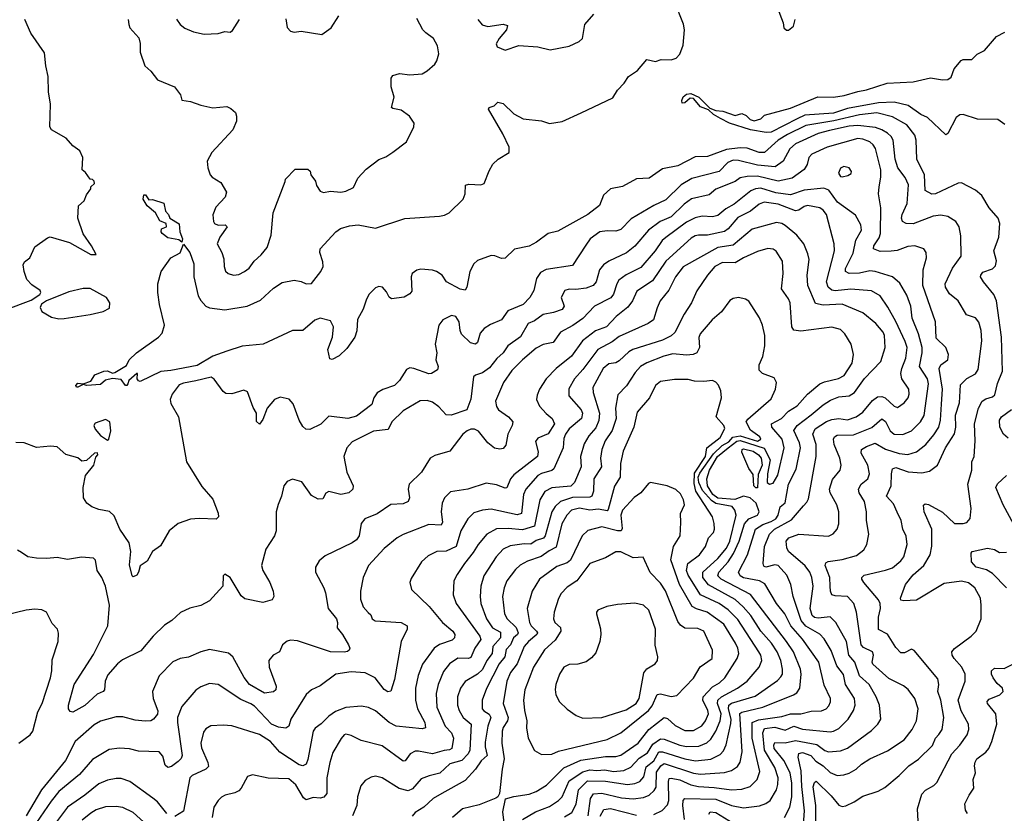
# Model space of a CAD drawing. Extents: x 1921360 to 2014538, y 768294 to 907744.
# Tile 290 of 412: x 1992488 to 1998183, y 855260 to 859853. Entities that reach past the tile are written whole.
import ezdxf

# ---------------------------------------------------------------- set-up
doc = ezdxf.new("R2010")
doc.units = 0

msp = doc.modelspace()

# ---------------------------------------------------------------- linework, layer by layer
at = {"layer": '0CON10XD'}
for points in [[(1993494.2, 858415), (1993494.3, 858364.3), (1993520.4, 858255), (1993535, 858227.8), (1993565, 858194.4), (1993585, 858184.5), (1993675, 858173.3), (1993804.3, 858194.3), (1993880.7, 858229.3), (1993955, 858299.5), (1994005, 858332.5), (1994075, 858345.5), (1994115, 858338.1), (1994145, 858324.4), (1994175, 858325.8), (1994230, 858395), (1994242.9, 858425), (1994241.7, 858451.7), (1994224, 858505), (1994225, 858527.5), (1994316.4, 858625), (1994342.9, 858645), (1994395, 858660.4), (1994445, 858666.7), (1994545, 858646.1), (1994715, 858702.9), (1994915, 858716.3), (1994945, 858721.8), (1994972.5, 858735), (1995053.3, 858815), (1995064.5, 858845), (1995066.2, 858895), (1995085, 858901.4), (1995155, 858897.1), (1995173.8, 858905), (1995202.4, 858977.6), (1995225, 859016.9), (1995254.7, 859045.3), (1995318.8, 859085), (1995318, 859115), (1995281.7, 859191.7), (1995198.8, 859335), (1995202.5, 859345), (1995232.5, 859355), (1995253.9, 859376.1), (1995285, 859367.5), (1995345, 859307.5), (1995399.7, 859279.7), (1995505, 859267.8), (1995552.7, 859252.7), (1995626, 859264), (1995735.3, 859314.7), (1995919.1, 859400.9), (1995945.5, 859444.5), (1995984.3, 859485), (1996008.6, 859525), (1996060.9, 859559.1), (1996115, 859623.3), (1996165, 859611.4), (1996198.1, 859621.9), (1996255, 859621.1), (1996285, 859630.8), (1996305, 859653.8), (1996324.6, 859705), (1996333.4, 859795), (1996326.9, 859826.9), (1996275, 859957.5)], [(1996868.8, 859925), (1996903.3, 859835), (1996907.5, 859805), (1996923, 859793), (1996935, 859792.5), (1996962.5, 859815), (1996972.5, 859855)], [(1992835, 859093.3), (1992795, 859123.3), (1992756.5, 859166.5), (1992672.5, 859215), (1992662.3, 859232.3), (1992666.4, 859365), (1992653.5, 859435), (1992653.4, 859525), (1992638.9, 859585), (1992630.5, 859660.5), (1992552.9, 859775), (1992517.1, 859855)], [(1993115.5, 859855), (1993118.1, 859825), (1993125.6, 859805.6), (1993177.8, 859747.8), (1993184.4, 859715), (1993184.5, 859664.5), (1993212.5, 859585), (1993246, 859555), (1993285, 859504.2), (1993383.3, 859465), (1993417.7, 859417.7), (1993426.4, 859386.4), (1993475, 859379.2), (1993535, 859357.5), (1993605, 859342), (1993685, 859350), (1993708.8, 859338.8), (1993735.7, 859315.7), (1993741.9, 859295), (1993740.9, 859265), (1993721.5, 859215), (1993600, 859085), (1993572, 859035), (1993576.2, 858995), (1993590, 858955), (1993601.2, 858941.2), (1993650.9, 858910.9), (1993683.3, 858855), (1993676.2, 858825), (1993621.5, 858768.5), (1993605.6, 858724.4), (1993607.8, 858685), (1993613.6, 858673.6), (1993635, 858664.7), (1993676.7, 858665), (1993687.5, 858655), (1993644.5, 858595), (1993630, 858555), (1993657.5, 858505), (1993668.8, 858468.8), (1993670, 858425), (1993678.3, 858398.3), (1993693.6, 858383.6), (1993725, 858374.3), (1993755, 858378.6), (1993788.8, 858395), (1993814.2, 858415), (1993843.6, 858456.4), (1993885, 858492.5), (1993918.9, 858535), (1993941.5, 858605), (1993954.6, 858735), (1994023, 858917), (1994025, 858930), (1994081.7, 858988.3), (1994155, 858987.5), (1994167, 858977), (1994172, 858955), (1994198.3, 858918.3), (1994205, 858892.5), (1994225, 858860), (1994245, 858853.8), (1994285, 858860), (1994345, 858854), (1994375, 858861.2), (1994417.7, 858882.3), (1994444.2, 858935.8), (1994491.2, 858988.8), (1994565, 859043.3), (1994605, 859060), (1994645, 859086.7), (1994724.2, 859145.8), (1994767.3, 859232.7), (1994770, 859255), (1994742, 859295), (1994695, 859328.6), (1994645, 859338.8), (1994638.8, 859345), (1994654.2, 859405), (1994636.2, 859465), (1994636.7, 859515), (1994645, 859530), (1994685, 859540.8), (1994745, 859534.2), (1994815, 859540), (1994845, 859556.9), (1994888.1, 859595), (1994900.6, 859615), (1994912, 859655), (1994905, 859702.5), (1994882, 859745), (1994836.2, 859776.2), (1994820, 859795), (1994785, 859860)], [(1993395.7, 859855.7), (1993415.6, 859825.6), (1993443.6, 859803.6), (1993492.6, 859782.6), (1993555, 859769.4), (1993635, 859772.9), (1993675, 859783.8), (1993705, 859781.2), (1993718.7, 859791.3), (1993758.2, 859855)], [(1994027.3, 859857.3), (1994035, 859807.5), (1994055, 859786.2), (1994075, 859780), (1994115, 859786.2), (1994235, 859766.7), (1994290, 859805), (1994333.8, 859875)], [(1995137.5, 859855), (1995162.9, 859822.9), (1995195, 859813.6), (1995285, 859827.1), (1995309.2, 859819.2), (1995302.5, 859795), (1995260, 859745), (1995243.9, 859713.9), (1995250, 859695), (1995295, 859676.2), (1995375, 859704.2), (1995485, 859696), (1995555, 859678), (1995665, 859699.2), (1995724.1, 859725.9), (1995743.3, 859745), (1995756.2, 859825), (1995808.8, 859885)], [(1998185.7, 859245.7), (1998145, 859276), (1998027.2, 859277.2), (1997945, 859304), (1997925, 859302.5), (1997905, 859286.2), (1997855.7, 859194.3), (1997845, 859186.7), (1997737.5, 859287.5), (1997699.4, 859305), (1997625.8, 859355.8), (1997545, 859375.1), (1997455, 859371.6), (1997275, 859338.3), (1997195, 859312), (1997028.8, 859301.2), (1996985, 859279.5), (1996835, 859202.6), (1996805, 859200.8), (1996715, 859214.6), (1996593.9, 859253.9), (1996541.7, 859281.7), (1996500.8, 859305), (1996470.8, 859330.8), (1996425, 859349.5), (1996385, 859397.5), (1996365, 859398.1), (1996335, 859371.5), (1996320, 859370), (1996316.7, 859385), (1996325, 859405.6), (1996345, 859422.5), (1996370, 859425), (1996415.6, 859405), (1996480.3, 859340.3), (1996515, 859327.8), (1996555, 859323.1), (1996625, 859298.6), (1996665, 859309.2), (1996688.7, 859298.7), (1996712.5, 859275), (1996735, 859267.5), (1996775, 859280), (1996795, 859300), (1996945, 859340), (1997104.3, 859405.7), (1997195, 859404.8), (1997256.1, 859413.9), (1997335, 859437.8), (1997385, 859446.2), (1997505, 859485.9), (1997655, 859493.6), (1997755, 859515.6), (1997825, 859504.4), (1997855, 859506), (1997875, 859520), (1997891.7, 859568.3), (1997932.3, 859617.7), (1997945, 859623.3), (1997995, 859622.5), (1998025, 859652.5), (1998067.5, 859675), (1998137.5, 859755), (1998185, 859780)], [(1997684.2, 855215), (1997680.5, 855285), (1997705, 855370.8), (1997726, 855394), (1997775, 855421.5), (1997791.7, 855438.3), (1997879.3, 855605), (1997926.2, 855655), (1997967.3, 855715), (1997976.5, 855745), (1997974.5, 855775), (1997933.2, 855853.2), (1997915.8, 855915), (1997955.4, 856025), (1997957.1, 856065), (1997937.5, 856105), (1997892.8, 856155), (1997881.3, 856175), (1997878.7, 856195), (1997895, 856214.6), (1997991.1, 856285), (1998020, 856315), (1998049.1, 856385), (1998049.2, 856465), (1998045.4, 856505), (1998012.3, 856565), (1997975, 856593.4), (1997935, 856604.2), (1997835, 856590.8), (1997675, 856493.8), (1997600.5, 856490.5), (1997585, 856493.8), (1997581.2, 856505), (1997610.9, 856585), (1997655, 856640), (1997718, 856695), (1997753.8, 856756.2), (1997763.3, 856806.7), (1997762.7, 856905), (1997718.9, 857005), (1997715.8, 857044.2), (1997725, 857050.8), (1997745, 857048.1), (1997825, 857003.3), (1997895, 856937.5), (1997945, 856936.9), (1997966.3, 856943.7), (1997984.4, 856965.6), (1997991.1, 857025), (1997971.8, 857165), (1997994.4, 857245), (1997995.6, 857295), (1998008.9, 857325), (1998013.9, 857416.1), (1998010.4, 857515), (1998032.8, 857605), (1998055, 857645.4), (1998075, 857658), (1998115, 857669.5), (1998128.4, 857681.6), (1998142.2, 857747.8), (1998171.8, 857818.2), (1998166.5, 858015), (1998137.2, 858225), (1998122.1, 858262.1), (1998061.8, 858335), (1998045.7, 858365), (1998045.8, 858375), (1998059.1, 858390.9), (1998115, 858411.1), (1998132.1, 858427.9), (1998136.6, 858456.6), (1998121.5, 858515), (1998150.4, 858595), (1998155.8, 858674.2), (1998147.5, 858705), (1998095.8, 858765), (1998052, 858835), (1998015, 858867.1), (1997935, 858909.2), (1997915, 858907.1), (1997784.5, 858844.5), (1997763.6, 858843.6), (1997725, 858864), (1997721.2, 858955), (1997676.2, 859045), (1997672.5, 859155), (1997664.6, 859185), (1997617.9, 859245), (1997535, 859290.3), (1997445, 859313.3), (1997345, 859302.4), (1997197.2, 859267.2), (1997035, 859240.5), (1996929.3, 859189.3), (1996874.2, 859155), (1996795, 859083.8), (1996765, 859083.9), (1996695, 859110.3), (1996655, 859111.2), (1996575, 859100.8), (1996465, 859060.3), (1996395, 859060), (1996295, 859007.6), (1996205, 858988.9), (1996128.8, 858935), (1996055, 858932.2), (1995975, 858887.3), (1995905, 858873.5), (1995865, 858837.1), (1995841.8, 858778.2), (1995774.7, 858725), (1995600.4, 858629.6), (1995544.8, 858615.2), (1995477.3, 858565), (1995435, 858542.8), (1995348.9, 858525), (1995295, 858472.9), (1995275, 858471.1), (1995235, 858487.3), (1995215, 858487.8), (1995135, 858459.1), (1995115, 858439.5), (1995090.8, 858395), (1995074.6, 858305.4), (1995065, 858287.5), (1995035, 858293.1), (1994956.2, 858335), (1994931.2, 858375), (1994898.8, 858395), (1994875, 858403.5), (1994808.7, 858408.7), (1994785, 858403.8), (1994758.6, 858385), (1994751.4, 858365), (1994755, 858282.5), (1994744.1, 858265.9), (1994712, 858248), (1994637.7, 858237.7), (1994625, 858246.2), (1994608.8, 858278.8), (1994586, 858305), (1994565, 858308.2), (1994545, 858301.1), (1994509.5, 858265), (1994494, 858236), (1994475, 858177.5), (1994442.3, 858117.7), (1994437, 858053), (1994425.6, 858015), (1994379.5, 857950.5), (1994335, 857907.3), (1994295, 857887.1), (1994281.1, 857891.1), (1994270, 857945), (1994297.1, 858015), (1994301.9, 858075), (1994285, 858110), (1994225, 858125.4), (1994195, 858113.6), (1994125.4, 858054.6), (1994065, 858053.8), (1993895.4, 857974.6), (1993775, 857963.2), (1993685, 857934.7), (1993605, 857905.5), (1993515, 857852.6), (1993362.5, 857822.5), (1993305, 857817.5), (1993185, 857760), (1993175, 857762.5), (1993167.5, 857775), (1993170, 857805), (1993165, 857806), (1993118.8, 857765), (1993113.3, 857745), (1993107.5, 857735), (1993100, 857735), (1993075, 857770.8), (1993025, 857776.5), (1992985, 857766.5), (1992955, 857742), (1992876.1, 857736.1), (1992855, 857742.5), (1992825, 857725.8), (1992816.2, 857726.2), (1992812, 857735), (1992825, 857748.9), (1992855, 857746), (1992898.4, 857761.6), (1992923.2, 857796.8), (1992975, 857818.8), (1992995, 857820.8), (1993025, 857808.1), (1993038.6, 857811.4), (1993105, 857852.5), (1993121.2, 857885), (1993164, 857925), (1993291.2, 858015), (1993311.2, 858038.8), (1993325.8, 858085), (1993296.5, 858205), (1993286.9, 858275), (1993286, 858325), (1993306.2, 858395), (1993362, 858475), (1993415, 858502.9), (1993435, 858553.3), (1993472.8, 858505), (1993495, 858440), (1993494.2, 858415)], [(1997092.3, 855215), (1997093, 855305), (1997076.6, 855413.4), (1997085, 855437.5), (1997095, 855445.8), (1997181, 855361), (1997225, 855307.1), (1997245, 855298.5), (1997265, 855302.5), (1997315, 855326.5), (1997365, 855360), (1997452.8, 855387.2), (1997491.4, 855408.6), (1997575, 855478.1), (1997630, 855535), (1997686.3, 855573.7), (1997766.6, 855653.4), (1997785.4, 855695), (1997804, 855716), (1997823.4, 855745), (1997831.8, 855815), (1997815.7, 855915), (1997798.4, 855965), (1997804.6, 856005), (1997798.8, 856038.8), (1997661.7, 856201.7), (1997645, 856210), (1997605, 856188.6), (1997585, 856188), (1997555, 856219.2), (1997506.1, 856296.1), (1997454, 856324), (1997454.1, 856395), (1997465.8, 856445), (1997464.7, 856475), (1997454.7, 856495), (1997369.5, 856595), (1997358.9, 856615), (1997357.8, 856625), (1997372.4, 856637.6), (1997495, 856666.4), (1997535, 856681.5), (1997585, 856721.9), (1997602.2, 856745), (1997620, 856815), (1997615.8, 856864.2), (1997595.7, 856905), (1997585.5, 856955), (1997562.9, 857002.9), (1997541.9, 857051.9), (1997500.9, 857095), (1997527.5, 857155), (1997529.4, 857225), (1997536.8, 857253.2), (1997555, 857262.1), (1997626.9, 857236.9), (1997705, 857230), (1997750.2, 857239.8), (1997795.3, 857274.7), (1997843.3, 857375), (1997894.4, 857455.6), (1997901.4, 857495), (1997901, 857565), (1997922.5, 857635), (1997930, 857740), (1997965, 857776.4), (1998015.9, 857804.1), (1998032, 857828), (1998052, 857995), (1998049.2, 858055), (1998035, 858103.3), (1998016.6, 858126.6), (1997964, 858145), (1997915.4, 858225.4), (1997865, 858266.9), (1997842.9, 858305), (1997841.1, 858325), (1997883.5, 858415), (1997933.3, 858485), (1997931.3, 858601.3), (1997920.8, 858655), (1997902.5, 858685), (1997855, 858714.5), (1997815, 858722.1), (1997772, 858715), (1997655, 858671.8), (1997615, 858673.3), (1997594.3, 858685), (1997588.2, 858705), (1997590.9, 858725), (1997621.2, 858788.8), (1997628, 858898), (1997609.5, 858939.5), (1997565.8, 858995), (1997551.6, 859045), (1997539.1, 859155), (1997527.5, 859177.5), (1997506.8, 859196.8), (1997475, 859215.9), (1997438.3, 859228.3), (1997335, 859240.6), (1997285, 859236.8), (1997171.2, 859211.2), (1997106.7, 859195), (1996975, 859135.3), (1996942.5, 859105), (1996903.2, 859035), (1996858, 859002), (1996755, 859011.4), (1996645, 859038.3), (1996615, 859039.6), (1996582.8, 859027.2), (1996533.1, 858975), (1996375, 858934.7), (1996313.2, 858896.8), (1996225, 858810.7), (1996155, 858776.9), (1996025, 858700), (1995965, 858639.2), (1995935, 858628.7), (1995885, 858631.2), (1995844, 858625), (1995787.8, 858585), (1995761.4, 858548.6), (1995685, 858430), (1995533.6, 858406.4), (1995500.6, 858389.4), (1995477.3, 858355), (1995461.2, 858285), (1995437.8, 858245), (1995399.2, 858205), (1995311.5, 858168.5), (1995273.8, 858116.2), (1995210.1, 858089.9), (1995173.5, 858066.5), (1995151.2, 858038.8), (1995135.6, 857985), (1995125, 857976), (1995095, 857983.1), (1995042.9, 858032.9), (1995034.5, 858055), (1995030, 858105), (1995011.2, 858135), (1994985, 858141.4), (1994935, 858116), (1994912.7, 858085), (1994891.4, 857975), (1994900.5, 857925), (1994894.7, 857884.7), (1994908.2, 857845), (1994904.1, 857825.9), (1994870, 857805), (1994855, 857803.5), (1994767.5, 857835), (1994745, 857837.5), (1994725, 857828), (1994685, 857764.2), (1994655, 857736.7), (1994587.4, 857712.6), (1994555.6, 857694.4), (1994535.8, 857665), (1994524.2, 857625), (1994435, 857557.5), (1994385, 857544.6), (1994275, 857557.5), (1994228.8, 857511.2), (1994165, 857480.8), (1994143.2, 857483.2), (1994125, 857498), (1994104.6, 857535), (1994069.8, 857629.8), (1994046.8, 857656.8), (1993995, 857667.5), (1993962, 857655), (1993919.2, 857605), (1993895, 857540), (1993875, 857512.5), (1993858.3, 857528.3), (1993857.5, 857575), (1993838.3, 857608.3), (1993805, 857700), (1993785, 857708.8), (1993715, 857688.6), (1993680.3, 857690.3), (1993665, 857702), (1993612.1, 857772.1), (1993595, 857783.3), (1993507, 857763), (1993435, 857749.6), (1993411.1, 857738.9), (1993370, 857685), (1993357.5, 857655), (1993362.1, 857632.1), (1993405.6, 857555), (1993451.8, 857295), (1993541, 857151), (1993605, 857077.5), (1993635, 856997.5), (1993637.5, 856975), (1993625, 856962), (1993525, 856967.1), (1993475, 856962.2), (1993403.5, 856936.5), (1993351.9, 856895), (1993301.7, 856808.3), (1993256, 856775), (1993225, 856718.8), (1993185, 856692.5), (1993175.6, 856655), (1993165, 856637.5), (1993145, 856628), (1993138, 856635), (1993122.7, 856697.3), (1993130.4, 856775), (1993121.5, 856825), (1993067.1, 856905), (1993035, 856980.8), (1993007.6, 857007.6), (1992945, 857018.5), (1992905, 857033.3), (1992877.1, 857055), (1992857.1, 857085), (1992854.5, 857145.5), (1992868, 857215), (1992916.2, 857275), (1992928.3, 857321.7), (1992940, 857335), (1992937, 857347), (1992920, 857345), (1992875, 857302.5), (1992847.5, 857297.5), (1992825, 857317.5), (1992755, 857337.5), (1992705, 857380), (1992666.1, 857383.9), (1992585, 857378), (1992514.3, 857404.3), (1992465, 857406)], [(1997021.1, 855195), (1997027.2, 855275), (1997011.2, 855415), (1997007.8, 855505), (1996990.9, 855585), (1996994.4, 855605.6), (1997015, 855612.5), (1997063.9, 855593.9), (1997092.6, 855562.6), (1997134.5, 855534.5), (1997175.6, 855495.6), (1997215, 855478.2), (1997255, 855482.3), (1997285, 855493.1), (1997325, 855514.6), (1997355.7, 855544.3), (1997405, 855576.2), (1997507.7, 855622.3), (1997602.9, 855685), (1997648.8, 855745), (1997674.5, 855795), (1997684.6, 855865), (1997665.5, 855925), (1997626.6, 855976.6), (1997598.7, 855998.7), (1997515, 856040), (1997422.3, 856122.3), (1997418.7, 856135), (1997425.3, 856175.3), (1997420, 856195), (1997368.8, 856218.8), (1997355.2, 856235.2), (1997328.5, 856425), (1997312.5, 856475), (1997275, 856515.4), (1997205, 856517.7), (1997185.3, 856525.3), (1997176.7, 856545), (1997175.8, 856575), (1997172.7, 856625), (1997145.6, 856695), (1997150.7, 856709.3), (1997162.9, 856717.1), (1997245, 856729.8), (1997327.6, 856752.4), (1997370.6, 856785), (1997388.1, 856815), (1997398.8, 856875), (1997386.2, 856955), (1997386.2, 857005), (1997374, 857065), (1997343.6, 857115), (1997338.5, 857135), (1997355.6, 857165), (1997393.1, 857195), (1997402.7, 857225), (1997392.3, 857275), (1997354.5, 857345), (1997356.7, 857365), (1997385, 857383.3), (1997435, 857402.5), (1997495, 857367.1), (1997575, 857342.2), (1997625, 857335.8), (1997675, 857351.6), (1997728, 857395), (1997775, 857450), (1997803.6, 857495), (1997814.3, 857535), (1997818.6, 857628.6), (1997824.3, 857715), (1997806.2, 857835), (1997815.3, 857854.7), (1997855.7, 857885), (1997860, 857915), (1997843.5, 857955), (1997789.2, 858009.2), (1997785.4, 858105), (1997711.4, 858315), (1997714.1, 858405), (1997732.5, 858475), (1997731.4, 858505), (1997716.6, 858526.6), (1997665, 858544.5), (1997625, 858541.3), (1997562.1, 858517.9), (1997527.6, 858512.4), (1997465, 858511.6), (1997425.9, 858525.9), (1997427.8, 858545), (1997459.5, 858590.5), (1997466, 858615), (1997468.2, 858765), (1997454.4, 858845), (1997459.1, 858885), (1997468.5, 858941.5), (1997468.3, 858985), (1997437.9, 859107.9), (1997425, 859129.2), (1997405, 859146.4), (1997365, 859161.9), (1997335, 859164.8), (1997157.5, 859115), (1997070, 859075), (1997052.7, 859055), (1997041.8, 859015), (1997024.2, 858985.8), (1996955, 858935.9), (1996875, 858918.7), (1996755, 858947.4), (1996695, 858946), (1996655, 858937.4), (1996625, 858916.5), (1996515, 858872.5), (1996475, 858838.9), (1996374.2, 858815.8), (1996331.3, 858785), (1996255, 858711.7), (1996215, 858694.4), (1996192.5, 858685), (1996124.8, 858635.2), (1996045, 858541.5), (1995997.2, 858502.8), (1995895, 858454.6), (1995865, 858434.5), (1995841.1, 858405), (1995821.3, 858335), (1995805, 858314.5), (1995765, 858299.7), (1995705, 858290.8), (1995665, 858293.6), (1995641.4, 858285), (1995620, 858245), (1995637.5, 858195), (1995625, 858175.5), (1995575, 858157.7), (1995515, 858145.9), (1995465, 858111.1), (1995429.5, 858095), (1995385, 858017.7), (1995311.8, 857965), (1995284.5, 857925), (1995247.6, 857892.4), (1995205, 857837.7), (1995165, 857809.6), (1995125, 857796.4), (1995113.4, 857786.6), (1995096.5, 857656.5), (1995074.6, 857595.4), (1994983.6, 857563.6), (1994955, 857567.1), (1994912, 857612), (1994875, 857640), (1994845, 857650), (1994805, 857646.4), (1994705, 857589.5), (1994640.9, 857525), (1994618.1, 857481.9), (1994535, 857471.6), (1994410.8, 857409.2), (1994380.6, 857375), (1994363.5, 857325), (1994379.4, 857235), (1994415.7, 857155), (1994414.2, 857135), (1994391.2, 857115), (1994345, 857105.5), (1994275, 857121.9), (1994257.6, 857112.4), (1994240.5, 857079.5), (1994215, 857077.5), (1994175, 857100), (1994119.3, 857179.3), (1994065, 857193.8), (1994035, 857180), (1994016.2, 857155), (1994002, 857095), (1993982.9, 857047.1), (1993972, 857005), (1993971.2, 856895), (1993960.8, 856865), (1993911.1, 856788.9), (1993887.3, 856695), (1993893.9, 856665), (1993934.5, 856595), (1993954.4, 856545), (1993957.1, 856515), (1993947.5, 856495), (1993895, 856479.4), (1993790.9, 856500.9), (1993768.6, 856518.6), (1993705.8, 856625), (1993675, 856643.3), (1993663.8, 856635), (1993662.5, 856575), (1993585, 856490), (1993535, 856461.9), (1993472.8, 856447.2), (1993417.6, 856422.4), (1993368.6, 856375), (1993325, 856348.9), (1993260.6, 856285), (1993189.1, 856200.9), (1993082.1, 856147.9), (1993052.9, 856125), (1992997.8, 856062.2), (1992981.5, 856025), (1992977.5, 855975), (1992971.2, 855965), (1992935, 855950), (1992865, 855884.4), (1992795, 855846.2), (1992780, 855850), (1992770.8, 855865), (1992769.2, 855885), (1992802, 856005), (1992915, 856178.2), (1992997.1, 856345), (1993007.3, 856465), (1992984.2, 856575), (1992962, 856625), (1992935.8, 856665), (1992926.2, 856725), (1992915, 856736.7), (1992845, 856742), (1992765, 856729.5), (1992705, 856741.1), (1992645, 856734.4), (1992585.9, 856735.9), (1992535, 856744), (1992498.6, 856768.6), (1992475, 856783.8)], [(1992405.3, 858174.7), (1992555, 858229.2), (1992605, 858262.5), (1992610, 858275), (1992606.4, 858286.4), (1992557.7, 858317.7), (1992529.4, 858349.4), (1992513.1, 858395), (1992508, 858435), (1992515, 858452.5), (1992546.2, 858475), (1992575, 858538.8), (1992648.8, 858591.2), (1992665, 858596.2), (1992775, 858563.3), (1992900, 858495), (1992930, 858495), (1992903.3, 858545), (1992854.1, 858614.1), (1992823.8, 858705), (1992827.5, 858775), (1992860, 858805), (1992875, 858840), (1992900, 858875), (1992900, 858885), (1992920, 858905), (1992918.3, 858918.3), (1992908.3, 858928.3), (1992895, 858930), (1992869.3, 858969.3), (1992850, 858985), (1992853.3, 859055), (1992835, 859093.3)], [(1997245, 858944.3), (1997278.3, 858951.7), (1997296.4, 858963.6), (1997299.2, 858975), (1997286, 858995), (1997255, 859003.1), (1997235, 858994), (1997224.5, 858964.5), (1997235, 858946.2), (1997245, 858944.3)], [(1996910.5, 855235), (1996941.4, 855295), (1996953.7, 855356.3), (1996954.2, 855435), (1996944.5, 855495), (1996907.1, 855565), (1996852.2, 855635), (1996848.9, 855655), (1996855, 855669.1), (1996915, 855668.4), (1996975, 855682.1), (1997097.3, 855657.3), (1997145, 855623.5), (1997165, 855616.5), (1997235, 855621.1), (1997275, 855636.9), (1997415, 855738.9), (1997450.6, 855775), (1997467.8, 855805), (1997461.2, 855885), (1997441.8, 855935), (1997401.1, 856005), (1997344.2, 856055), (1997318.3, 856135), (1997283.3, 856175), (1997269.7, 856255), (1997208.2, 856365), (1997175, 856396.5), (1997105, 856389.3), (1997085, 856393.7), (1997071, 856405), (1997060.2, 856445), (1997076.9, 856575), (1997068.9, 856625), (1997056.8, 856655), (1997031.4, 856691.4), (1996935, 856775.6), (1996924.4, 856795.6), (1996920, 856835), (1996936, 856855), (1996995, 856875.3), (1997165.4, 856864.6), (1997192, 856878), (1997215.3, 856904.7), (1997226.4, 856935), (1997226.2, 857005), (1997213.6, 857045), (1997175.4, 857115), (1997172.4, 857135), (1997188.6, 857191.4), (1997232.9, 857245), (1997239.6, 857275), (1997231.3, 857315), (1997198.8, 857395), (1997195.3, 857425), (1997200.5, 857439.5), (1997215, 857448.4), (1997309.7, 857450.3), (1997416.8, 857493.2), (1997475, 857542.7), (1997495, 857527.3), (1997523.1, 857473.1), (1997545, 857453.4), (1997595, 857451.8), (1997645, 857473.1), (1997697.1, 857525), (1997718.5, 857561.5), (1997743.4, 857745), (1997737.6, 857775), (1997691.2, 857845), (1997708.1, 857925), (1997708, 857955), (1997685.6, 858035.6), (1997650.5, 858125), (1997642.4, 858195), (1997617.8, 858257.8), (1997579.1, 858329.1), (1997535, 858364.6), (1997435, 858396.4), (1997405, 858398.6), (1997345, 858385.2), (1997285.3, 858384.7), (1997263.5, 858395), (1997263.3, 858413.3), (1997307.7, 858502.3), (1997323.2, 858576.8), (1997356.5, 858635), (1997352.9, 858665), (1997322.3, 858722.3), (1997217.8, 858797.8), (1997166.9, 858866.9), (1997138.1, 858878.1), (1997025, 858866.2), (1996945, 858838.7), (1996860.9, 858850.9), (1996775, 858878.7), (1996742.9, 858875), (1996716.9, 858863.1), (1996619.6, 858785), (1996572.3, 858757.7), (1996525, 858719.1), (1996495, 858711.9), (1996435, 858716.7), (1996395, 858706.4), (1996345, 858681.4), (1996225, 858592), (1996204.6, 858575), (1996164.1, 858515), (1996080.6, 858419.4), (1995995, 858376.4), (1995953.8, 858345), (1995941.6, 858325), (1995922.5, 858265), (1995905.9, 858244.1), (1995812.5, 858195), (1995745, 858123.1), (1995687.1, 858082.9), (1995615.6, 858045), (1995574.2, 857985), (1995515, 857972.9), (1995475, 857952.1), (1995395, 857885.4), (1995335, 857822.5), (1995286.4, 857753.6), (1995240, 857645), (1995245.4, 857615), (1995257.5, 857595), (1995315, 857554.4), (1995339.4, 857525), (1995336.7, 857505), (1995311.2, 857455), (1995298.9, 857391.1), (1995285, 857370.6), (1995265, 857367.5), (1995233.4, 857373.4), (1995195, 857404.5), (1995141.3, 857471.3), (1995117.4, 857482.6), (1995097.7, 857482.3), (1995075, 857473.9), (1995050, 857455), (1994975, 857355.6), (1994888.6, 857331.4), (1994862, 857315), (1994811.4, 857235), (1994740.8, 857165), (1994734.4, 857135.6), (1994743.1, 857085), (1994734.2, 857065), (1994705, 857051.2), (1994635, 857047.1), (1994555, 856992.5), (1994484, 856965), (1994462.2, 856937.8), (1994451.8, 856865), (1994436.4, 856843.6), (1994410.8, 856825), (1994255, 856749.2), (1994219.7, 856720.3), (1994199.2, 856685), (1994198, 856655), (1994247.5, 856565), (1994255.6, 856535.6), (1994271.9, 856445), (1994320, 856385), (1994325.5, 856365), (1994323.4, 856333.4), (1994355, 856295.7), (1994388.8, 856235), (1994396.7, 856215), (1994393.8, 856205), (1994384.2, 856195.8), (1994365, 856192.1), (1994285, 856195.4), (1994095, 856257.5), (1994055, 856261.4), (1994035, 856255.8), (1994008, 856235), (1993990, 856195), (1993953.3, 856175), (1993928, 856145), (1993930, 856105), (1993971.5, 855995), (1993970, 855975), (1993955, 855962.5), (1993904.2, 855955.8), (1993817.5, 856005), (1993785.2, 856045.2), (1993720.5, 856165), (1993695, 856186.5), (1993585, 856207.9), (1993535, 856195.4), (1993465, 856164.4), (1993415, 856155.6), (1993373.3, 856136.7), (1993294.4, 856055), (1993256.9, 855965), (1993260, 855925), (1993287.3, 855852.7), (1993285, 855833.3), (1993261.2, 855805), (1993245.4, 855794.6), (1993213.9, 855793.9), (1993155, 855800), (1993085, 855818), (1993045, 855818.9), (1992955.8, 855794.2), (1992918.7, 855771.3), (1992809.1, 855675), (1992752, 855565), (1992613.4, 855396.6), (1992525, 855245.4)], [(1993425, 858565.8), (1993408.4, 858578.4), (1993345, 858590.9), (1993311.1, 858615), (1993305.6, 858625), (1993308.3, 858641.7), (1993336.4, 858653.6), (1993335, 858672.5), (1993298.6, 858688.6), (1993274, 858735), (1993224.2, 858775), (1993202.5, 858815), (1993205, 858840), (1993215, 858838.8), (1993235, 858810), (1993255, 858813.3), (1993321.9, 858791.9), (1993330.6, 858745), (1993348.8, 858725), (1993356.7, 858705), (1993410.8, 858670.8), (1993414.4, 858625), (1993430.4, 858585), (1993425, 858565.8)], [(1996333.8, 855225), (1996322.4, 855305), (1996325.8, 855334.2), (1996335, 855346.6), (1996515, 855341.6), (1996605, 855305.7), (1996675, 855291.6), (1996766.6, 855303.4), (1996802.9, 855317.1), (1996827.5, 855335), (1996865.3, 855395), (1996873.3, 855426.7), (1996873.9, 855465), (1996854.8, 855525), (1996794.9, 855625), (1996785.2, 855725), (1996795, 855750.2), (1996855, 855757.6), (1996915, 855741.3), (1996965, 855763.4), (1997015, 855746.7), (1997175, 855731.4), (1997195.2, 855734.8), (1997225, 855751.3), (1997278.5, 855805), (1997310, 855855), (1997320.8, 855885), (1997316.8, 855925), (1997263.2, 856005), (1997253.3, 856063.3), (1997213, 856113), (1997181.7, 856201.7), (1997140.6, 856270.6), (1997116.1, 856296.1), (1997035, 856343.1), (1997007.1, 856375), (1996962.1, 856515), (1996948.2, 856585), (1996925, 856638.1), (1996874.2, 856694.2), (1996855, 856698.1), (1996803.6, 856683.6), (1996791.2, 856691.2), (1996786.9, 856705), (1996795.2, 856805), (1996824.1, 856875.9), (1996853.7, 856905), (1996951, 856959), (1997021.1, 857038.9), (1997040.2, 857059.8), (1997049.3, 857080.7), (1997095.2, 857324.8), (1997095.2, 857395), (1997075.3, 857455), (1997087.7, 857485), (1997155, 857526.8), (1997185, 857538.6), (1997224.7, 857544.7), (1997275, 857537.2), (1997325.2, 857554.8), (1997365, 857580.9), (1997420.6, 857649.4), (1997449.9, 857670.1), (1997475, 857672.2), (1997494.4, 857664.4), (1997545, 857616.7), (1997565, 857608.1), (1997604.1, 857635.9), (1997625.9, 857665), (1997632.2, 857685), (1997630, 857715), (1997590.7, 857775), (1997584.1, 857805), (1997589.2, 857835), (1997613.3, 857895), (1997620, 857955), (1997609.6, 857989.6), (1997555.5, 858105.5), (1997508.8, 858188.8), (1997464.7, 858254.7), (1997415, 858283.1), (1997295, 858293.5), (1997205, 858282.9), (1997185, 858288.2), (1997162.9, 858305), (1997154.7, 858335), (1997201.1, 858515), (1997199.3, 858555), (1997153.3, 858725), (1997135, 858751.1), (1997115, 858764.1), (1997045, 858777.5), (1997025, 858772.1), (1996995, 858749.7), (1996975, 858747.3), (1996875.1, 858785.1), (1996794, 858796), (1996765.6, 858785), (1996715, 858744.7), (1996641.8, 858708.2), (1996585, 858642.2), (1996565, 858627.4), (1996466.6, 858606.6), (1996414.2, 858605.8), (1996395, 858602.5), (1996371.2, 858588.8), (1996225.3, 858455), (1996147.4, 858342.6), (1996057.7, 858282.3), (1996031.2, 858225), (1996005, 858189.1), (1995937.3, 858135), (1995882.2, 858075), (1995817.7, 858052.3), (1995742.3, 857995), (1995679.2, 857905), (1995591.5, 857835), (1995533.3, 857775), (1995493.3, 857715), (1995479.8, 857680.2), (1995477.3, 857655), (1995495, 857617.1), (1995533, 857573), (1995566.7, 857545), (1995581.8, 857515), (1995544.1, 857455.9), (1995485, 857430.4), (1995471.4, 857411.4), (1995487.3, 857352.7), (1995482.5, 857325), (1995345, 857219.6), (1995326.3, 857195), (1995305, 857144.3), (1995295, 857141.1), (1995245, 857161.5), (1995185, 857170), (1995080, 857135), (1994979.4, 857120.6), (1994944.4, 857085), (1994930.5, 857055), (1994925.4, 857004.6), (1994933.8, 856945), (1994925, 856926.9), (1994855, 856931.5), (1994705, 856874.5), (1994671.4, 856855), (1994595, 856791.9), (1994504.4, 856695), (1994474.6, 856625.4), (1994459.5, 856545), (1994458.9, 856498.9), (1994473.5, 856455), (1994503.1, 856423.1), (1994517.9, 856407.9), (1994527.1, 856385), (1994544, 856374), (1994694.7, 856364.7), (1994728.6, 856345), (1994728.6, 856325), (1994693.6, 856255), (1994655.3, 856035), (1994634, 855966), (1994616.4, 855963.6), (1994595, 855977.1), (1994543.2, 856043.2), (1994485, 856073.1), (1994405, 856079.1), (1994316.2, 856065), (1994225, 855996.9), (1994174.6, 855975.4), (1994145, 855946.9), (1994056.2, 855805), (1994044.4, 855765), (1994028, 855752), (1993985, 855758.7), (1993945, 855776.1), (1993845, 855880.9), (1993824.2, 855894.2), (1993767.7, 855917.7), (1993635, 856005.6), (1993585, 856010.6), (1993535, 855991.5), (1993507.1, 855972.9), (1993425, 855878.9), (1993400.8, 855815), (1993400, 855785), (1993428, 855595), (1993422.4, 855577.6), (1993405, 855560.4), (1993365, 855530.5), (1993345, 855524.4), (1993328.9, 855538.9), (1993315, 855591.2), (1993295, 855615.6), (1993175, 855620.5), (1993122.6, 855632.6), (1993065, 855637.1), (1993005, 855630), (1992908.8, 855571.2), (1992833.8, 855485), (1992715, 855386), (1992669.2, 855330.8), (1992564.2, 855175)], [(1996156.1, 855253.9), (1996204.4, 855275.6), (1996235, 855308.6), (1996241.4, 855335), (1996240, 855445), (1996245, 855460.8), (1996256.4, 855463.6), (1996305, 855453), (1996370.4, 855425), (1996414.3, 855414.3), (1996505, 855410), (1996605, 855396.7), (1996665, 855399.2), (1996711.9, 855415), (1996753.8, 855456.2), (1996768.7, 855501.3), (1996723.3, 855695), (1996724.8, 855785.2), (1996759.9, 855800.1), (1996895, 855820.2), (1996945, 855836.3), (1997005, 855835.8), (1997065, 855851.1), (1997125, 855853.8), (1997151.4, 855865), (1997167.7, 855882.3), (1997177.9, 855905), (1997177.9, 855925), (1997140.9, 856000.9), (1997110.3, 856135), (1997015, 856267.1), (1996947.8, 856345), (1996913.8, 856415), (1996865.9, 856475), (1996798, 856588), (1996766.2, 856606.2), (1996673.3, 856623.3), (1996655.4, 856635), (1996645.4, 856655), (1996697, 856755), (1996743.8, 856905), (1996785, 856931.8), (1996835, 856948.6), (1996861.1, 856965), (1996875.2, 856985), (1996886.1, 857033.9), (1996915, 857056), (1996935.3, 857165), (1996978.7, 857251.3), (1997003, 857375), (1996998.3, 857405), (1996964.3, 857475.7), (1996984.7, 857505), (1997065, 857566.4), (1997135, 857624.7), (1997178.1, 857651.9), (1997225, 857670), (1997285, 857676.7), (1997316.8, 857695), (1997373.5, 857776.5), (1997468.5, 857875), (1997492.9, 857955), (1997489.2, 858025), (1997482.7, 858045), (1997439.1, 858095), (1997365, 858156.1), (1997245, 858205.9), (1997135, 858200.6), (1997091.1, 858211.1), (1997045.9, 858315), (1997042.5, 858375), (1997053.5, 858465), (1997047.1, 858497.1), (1997023.5, 858555), (1996983.1, 858605), (1996915, 858662.8), (1996895, 858674.1), (1996865, 858678.9), (1996725, 858641.3), (1996615, 858548.4), (1996525, 858535.2), (1996325, 858422.9), (1996280.7, 858365), (1996243.1, 858286.9), (1996192.9, 858225), (1996174.6, 858185), (1996154.4, 858115), (1996122.9, 858095), (1995955, 858018.7), (1995915, 857988.8), (1995831.3, 857945), (1995745, 857828.5), (1995696.7, 857775), (1995664.2, 857715.8), (1995663.5, 857676.5), (1995735, 857594.4), (1995742.9, 857575), (1995737.5, 857545), (1995666.7, 857485), (1995644.2, 857455), (1995635, 857430), (1995630.3, 857375), (1995576.8, 857253.2), (1995565, 857243.1), (1995505, 857226.2), (1995485.4, 857215), (1995414.8, 857135.2), (1995402.5, 857105), (1995390.4, 856995), (1995365, 856987.9), (1995215, 857020.3), (1995165.3, 857014.7), (1995115, 856999.2), (1995080, 856965), (1995038.7, 856895), (1995012.7, 856805), (1994955, 856777.1), (1994900, 856775), (1994849.4, 856750.6), (1994810.8, 856715), (1994751.4, 856618.6)], [(1995775.2, 855244.8), (1995789, 855345), (1995807.4, 855372.6), (1995855, 855376.3), (1995968.7, 855348.7), (1996035, 855343.5), (1996095, 855350.8), (1996128.5, 855365), (1996158, 855392), (1996168.5, 855411.5), (1996171.6, 855498.4), (1996195.2, 855535), (1996215, 855548.7), (1996385, 855493), (1996425, 855487.4), (1996565, 855495.8), (1996605, 855507.3), (1996639.3, 855530.7), (1996654.2, 855555.8), (1996665.7, 855615), (1996652.7, 855837.3), (1996665, 855845.8), (1996785, 855874.4), (1996962.9, 855945), (1996982.5, 855957.5), (1997000.3, 855985), (1997007.9, 856065), (1997003.1, 856095), (1996963, 856195), (1996923.5, 856253.5), (1996715, 856527.3), (1996545.4, 856615), (1996525.8, 856635), (1996531.7, 856655), (1996586.1, 856715), (1996617.2, 856762.8), (1996649.4, 856835), (1996679.2, 856935), (1996705, 856963.5), (1996755, 856984.7), (1996763.9, 857005), (1996747.3, 857055), (1996712.1, 857085), (1996675, 857094.8), (1996623.5, 857076.5), (1996525, 857084.3), (1996496.6, 857105), (1996465.3, 857155), (1996461.3, 857195), (1996476.6, 857245), (1996523.4, 857325), (1996584.5, 857375.5), (1996635, 857414), (1996655, 857417.1), (1996793.8, 857373.8), (1996828.5, 857305), (1996812.1, 857225), (1996810.2, 857175), (1996825, 857164.2), (1996845, 857171.5), (1996873.6, 857216.4), (1996909.5, 857375), (1996896.8, 857425), (1996837.3, 857495), (1996835.5, 857515), (1996893.8, 857545), (1996935, 857587.5), (1996985, 857619.1), (1997043.6, 857685), (1997115, 857745.4), (1997142.4, 857757.6), (1997223.1, 857776.9), (1997255.6, 857794.4), (1997302.2, 857865), (1997310.9, 857915), (1997295.9, 857975.9), (1997261.1, 858035), (1997235, 858059.1), (1997185, 858073.8), (1997005, 858050), (1996965, 858056), (1996954.5, 858075), (1996943.2, 858215), (1996935, 858236.9), (1996894.4, 858295), (1996903.9, 858385), (1996900, 858455), (1996863.7, 858513.7), (1996845, 858524.4), (1996815, 858528.2), (1996755, 858511.2), (1996675, 858475.3), (1996625, 858445.3), (1996552.6, 858447.4), (1996509.2, 858425), (1996465.4, 858375), (1996405, 858284.2), (1996373.2, 858215), (1996331.5, 858148.5), (1996277.4, 858042.6), (1996256.5, 858023.5), (1996205, 857997.9), (1996034.3, 857945), (1996010.1, 857929.9), (1995955, 857877.9), (1995935, 857867.3), (1995895, 857862.1), (1995863.1, 857835), (1995802.2, 857725), (1995805.3, 857695), (1995841, 857575), (1995837.1, 857532.9), (1995819.4, 857490.6), (1995779.7, 857445), (1995751.8, 857398.2), (1995730.8, 857325), (1995736, 857265), (1995697.5, 857175), (1995675, 857153.9), (1995565, 857143.3), (1995525, 857122.3), (1995495.6, 857074.4), (1995465, 856922), (1995395, 856900.4), (1995312.6, 856907.4), (1995245, 856905.9), (1995190.4, 856875), (1995138.8, 856815), (1995111.5, 856768.5), (1995060, 856705), (1995017.1, 856642.9), (1994999.6, 856605), (1994995.4, 856525), (1995012.1, 856475), (1995148.9, 856285), (1995154.7, 856265), (1995119.4, 856215), (1995097.7, 856162.3), (1995083.8, 856156.2), (1995022.8, 856157.2), (1994972.9, 856125), (1994939, 856081), (1994909.1, 856005), (1994897, 855953), (1994899.8, 855875), (1994949.2, 855765), (1994984.8, 855724.8), (1994996.8, 855695), (1994987.1, 855635), (1994973.2, 855626.8), (1994943.8, 855623.8), (1994875, 855604.1), (1994795, 855620), (1994775, 855618.8), (1994746.6, 855603.4), (1994716.4, 855563.6), (1994705, 855562.5), (1994585, 855650.9), (1994462.3, 855682.3), (1994405, 855711.1), (1994375, 855717.1), (1994365, 855714.2), (1994346.7, 855693.3), (1994298.9, 855611.1), (1994281.3, 855555), (1994264.7, 855465.3), (1994264.5, 855375.5), (1994247.4, 855352.6), (1994225, 855347.9), (1994185, 855351.5), (1994145, 855337.8), (1994129.9, 855349.9), (1994085, 855424.4), (1994045, 855460), (1993925, 855463.3), (1993835, 855482), (1993805, 855473.3), (1993769.2, 855405), (1993755, 855389.2), (1993732.4, 855377.6), (1993675.6, 855364.4), (1993655, 855354.2), (1993635, 855334.2), (1993611.1, 855295), (1993600.9, 855235)], [(1992715, 858122.5), (1992745, 858124.4), (1992895, 858146.2), (1992970, 858165), (1993006.4, 858183.6), (1993010, 858215), (1992990, 858245), (1992895, 858296.7), (1992855, 858297.7), (1992772.5, 858277.5), (1992643.5, 858226.5), (1992614.3, 858205.7), (1992607, 858187), (1992616.7, 858165), (1992671.4, 858131.4), (1992715, 858122.5)], [(1995639.6, 855240.4), (1995680.4, 855265), (1995706.2, 855313.8), (1995720.6, 855395), (1995772.8, 855447.2), (1995875, 855446.5), (1996003.9, 855426.1), (1996045, 855431.9), (1996074.5, 855445), (1996098.5, 855471.5), (1996111, 855529), (1996156.1, 855563.9), (1996185.1, 855614.9), (1996205, 855616.4), (1996335, 855576.1), (1996396.7, 855563.3), (1996485, 855572.9), (1996540, 855600), (1996558.5, 855621.5), (1996573.2, 855656.8), (1996601, 855779), (1996602, 855805), (1996586.7, 855865), (1996588.7, 855885), (1996605, 855896.5), (1996741.5, 855938.5), (1996871, 856029), (1996890.9, 856049.1), (1996899.1, 856065), (1996898.8, 856095), (1996889.8, 856145), (1996868.7, 856195), (1996835.7, 856245), (1996775.2, 856315), (1996716.1, 856403.9), (1996672.6, 856455), (1996625, 856496.5), (1996472, 856582), (1996438.5, 856625), (1996439.8, 856655), (1996526.1, 856733.9), (1996575.5, 856795), (1996595, 856835.7), (1996631.8, 856985), (1996623.3, 857015), (1996608.2, 857035), (1996515, 857053.9), (1996489.7, 857069.7), (1996437.9, 857127.9), (1996415, 857174), (1996412.7, 857205), (1996420.8, 857229.2), (1996500.1, 857339.9), (1996551.6, 857388.4), (1996589.3, 857410.7), (1996613.1, 857436.9), (1996655, 857444), (1996755.3, 857414.7), (1996775.3, 857425), (1996768.6, 857438.6), (1996715, 857477.6), (1996690, 857525), (1996699.9, 857540.1), (1996835, 857658.1), (1996860, 857715), (1996864.1, 857754.1), (1996850.5, 857780.5), (1996783.3, 857805), (1996764.2, 857825), (1996764.4, 857855), (1996785.3, 857904.7), (1996797.8, 857965), (1996796.6, 858025), (1996784.5, 858085), (1996767.4, 858127.4), (1996705, 858223.8), (1996685.8, 858235.8), (1996644.4, 858244.4), (1996615, 858240), (1996595, 858227.1), (1996547.7, 858162.3), (1996493.3, 858115), (1996422.9, 858035), (1996415.5, 858014.5), (1996418.8, 857955), (1996405, 857924.5), (1996383.3, 857915), (1996345, 857911.2), (1996265, 857918.4), (1996213.5, 857905), (1996115, 857866.7), (1996078.7, 857845), (1996048.1, 857811.9), (1995996.6, 857733.4), (1995947.7, 857682.3), (1995933.8, 857605), (1995937.5, 857545), (1995915.3, 857475), (1995873.8, 857416.2), (1995854.2, 857365), (1995846.4, 857315), (1995853.1, 857265), (1995808.3, 857195), (1995807.1, 857125), (1995796.9, 857095), (1995785, 857088.9), (1995685, 857088.3), (1995614.8, 857065.2), (1995583.9, 857036.1), (1995565.2, 857004.8), (1995527.2, 856865), (1995517.5, 856852.5), (1995475, 856838.1), (1995445, 856818.3), (1995405, 856819.1), (1995325, 856807.6), (1995285, 856789.6), (1995243.1, 856745), (1995172.5, 856635), (1995155.3, 856575), (1995151.6, 856515), (1995155.3, 856475), (1995186.9, 856385), (1995223.1, 856333.1), (1995268.5, 856308.5), (1995269.2, 856275), (1995223.5, 856225), (1995220.7, 856185), (1995189.4, 856145), (1995165, 856092.2), (1995135, 856064.7), (1995065, 856023.5), (1995036.6, 855983.4), (1995020.4, 855935), (1995020.4, 855885), (1995030.4, 855855), (1995052.1, 855815), (1995099.6, 855775), (1995091.6, 855625), (1995081.4, 855605), (1995045.2, 855564.8), (1994975, 855547.3), (1994917.6, 855492.4), (1994856.6, 855476.6), (1994809.9, 855460.1), (1994758.9, 855401.1), (1994735, 855389.4), (1994682.8, 855402.8), (1994585, 855464.4), (1994545, 855474.3), (1994520.9, 855469.1), (1994485, 855449.2), (1994460.6, 855419.4), (1994441.9, 855355), (1994436.9, 855305), (1994413.3, 855245)], [(1995396.1, 855223.9), (1995471.2, 855268.8), (1995551.1, 855298.9), (1995605, 855333.3), (1995624.4, 855355.6), (1995665, 855447.2), (1995745, 855500.2), (1995785, 855510.9), (1995825, 855507.3), (1995872, 855512), (1995921.8, 855501.8), (1995982.4, 855507.6), (1996022.9, 855527.1), (1996071.1, 855578.9), (1996119.7, 855610.3), (1996149.2, 855660.8), (1996195, 855690.8), (1996215, 855689.8), (1996305, 855655.2), (1996345, 855647.4), (1996415, 855649.3), (1996461.5, 855668.5), (1996485, 855690), (1996514.6, 855735.4), (1996539.8, 855795), (1996544, 855835), (1996524.2, 855895), (1996526, 855915), (1996546.2, 855933.8), (1996639.6, 855985), (1996695.5, 856025), (1996765.4, 856105), (1996779.2, 856145), (1996773.8, 856175), (1996763.2, 856195), (1996640.7, 856380.7), (1996585, 856438.1), (1996533.8, 856473.8), (1996424.6, 856524.6), (1996355, 856638), (1996345.2, 856665), (1996352, 856705), (1996420.4, 856755), (1996453.6, 856805), (1996472.5, 856855), (1996500.9, 856885), (1996506, 856905), (1996505, 856936.7), (1996494.5, 856975), (1996398.5, 857125), (1996387.9, 857167.9), (1996391, 857229), (1996453.6, 857325), (1996462.8, 857375), (1996538.6, 857435), (1996566.9, 857486.9), (1996561.1, 857505), (1996516.2, 857555), (1996546.9, 857665), (1996542.9, 857705), (1996528.7, 857738.7), (1996515, 857756), (1996495, 857765.7), (1996445, 857758.1), (1996390.6, 857760.6), (1996355, 857771.1), (1996275, 857771.5), (1996195, 857759.1), (1996164.7, 857735.3), (1996129.5, 857665), (1996058.4, 857581.6), (1996039.3, 857495), (1995978.5, 857355), (1995962.5, 857285), (1995961.3, 857205), (1995927.1, 857152.9), (1995891.7, 857018.3), (1995885, 857011.3), (1995835, 857019.3), (1995785, 857013.9), (1995725, 857025.2), (1995678.8, 857015), (1995651.9, 856985), (1995624.2, 856935), (1995590.5, 856799.5), (1995550.1, 856779.9), (1995503.7, 856746.3), (1995425, 856719.1), (1995383.1, 856696.9), (1995355, 856670.5), (1995306.2, 856605), (1995289.1, 856565), (1995280.6, 856515), (1995291.8, 856415), (1995307.5, 856385), (1995360.2, 856335), (1995371.1, 856305), (1995367.4, 856295), (1995343.3, 856275), (1995326.6, 856235), (1995301.3, 856208.7), (1995294.4, 856165), (1995260.9, 856125), (1995186.9, 855983.1), (1995162.7, 855915), (1995162.5, 855865), (1995172.2, 855852.2), (1995203.1, 855833.1), (1995212.6, 855815), (1995194.8, 855765), (1995179.2, 855670.8), (1995179.2, 855645), (1995191.9, 855595), (1995157.2, 855562.8), (1995124.7, 855515), (1995065, 855450), (1994930, 855375), (1994880, 855345), (1994825, 855296.2), (1994775.9, 855264.1), (1994757.2, 855242.8)], [(1998205, 857430.6), (1998178.1, 857455), (1998157.3, 857495), (1998155.5, 857535), (1998167.1, 857555), (1998225, 857597.5)], [(1992995, 857418.8), (1993004, 857426), (1993015.6, 857474.4), (1993010, 857525), (1992985, 857539.2), (1992925, 857518.8), (1992916, 857505), (1992925, 857482.9), (1992955, 857446.9), (1992995, 857418.8)], [(1996755, 857144), (1996745, 857144.5), (1996734.7, 857155), (1996730.9, 857220.9), (1996705, 857256), (1996665, 857350), (1996666, 857365), (1996675, 857369.1), (1996729.4, 857355), (1996761.4, 857335), (1996776.7, 857315), (1996781.1, 857275), (1996758.9, 857221.1), (1996755, 857144)], [(1995290.5, 855205), (1995282.4, 855267.6), (1995296.7, 855343.3), (1995345, 855357.1), (1995435, 855370), (1995475, 855386.2), (1995535, 855422.9), (1995635, 855523), (1995732.5, 855567.5), (1995875, 855588.9), (1995935, 855587.9), (1995965, 855596.5), (1996065, 855665.9), (1996126.6, 855745), (1996215, 855813.8), (1996235, 855809.6), (1996278.7, 855768.7), (1996335, 855740), (1996385, 855739.3), (1996433.8, 855766.2), (1996455.2, 855794.8), (1996471.7, 855835), (1996468.6, 855855), (1996439.5, 855915), (1996440, 855935), (1996495, 855992), (1996535.4, 856015), (1996566.9, 856045), (1996638.1, 856155), (1996647.3, 856185), (1996642.1, 856215), (1996628.2, 856245), (1996560.3, 856355), (1996464.9, 856424.9), (1996402.5, 856442.5), (1996377.2, 856457.2), (1996303.9, 856583.9), (1996253.3, 856726.7), (1996269.3, 856805), (1996307.5, 856865), (1996312.1, 856942.1), (1996309.6, 856995), (1996333.3, 857045), (1996327.8, 857075), (1996309.4, 857109.4), (1996283.2, 857133.2), (1996233.3, 857155), (1996135.9, 857174.1), (1996125, 857169.2), (1996080, 857115), (1996042.6, 857087.4), (1995975, 857014.5), (1995964.8, 856985), (1995972.5, 856907.5), (1995965.6, 856895), (1995945, 856894.8), (1995855, 856918.2), (1995774, 856896), (1995741.8, 856865), (1995674.1, 856725), (1995655, 856709.8), (1995595, 856687.5), (1995493.8, 856615), (1995452.3, 856545), (1995423.8, 856445), (1995435.8, 856365), (1995446.2, 856345), (1995476.7, 856315), (1995482.7, 856305), (1995479.6, 856295), (1995431.1, 856255), (1995405.3, 856225), (1995364.6, 856125.4), (1995325.6, 856074.4), (1995305.3, 856025), (1995284.1, 855895), (1995313.9, 855813.9), (1995309.6, 855795), (1995283.2, 855756.8), (1995278.6, 855735), (1995276.8, 855666.8), (1995290, 855575), (1995277.5, 855515), (1995262.5, 855375), (1995252.5, 855355), (1995241.7, 855348.3), (1995145, 855308.9), (1995048, 855285), (1994991.1, 855235)], [(1998263.1, 856885), (1998175.7, 857045.7), (1998133.8, 857145), (1998143.3, 857166.7), (1998195, 857214.4)], [(1995505, 855600.6), (1995565, 855602.3), (1995605, 855618.8), (1995885, 855687.5), (1995965, 855726.5), (1996125.3, 855855), (1996145, 855882.1), (1996175, 855947.9), (1996195, 855952), (1996255, 855936.5), (1996288, 855942), (1996385, 856042.5), (1996422.8, 856107.2), (1996492.9, 856155), (1996495.5, 856205), (1996445.5, 856315), (1996410.4, 856330.4), (1996335, 856332.3), (1996309.2, 856349.2), (1996295, 856370.8), (1996222.6, 856547.4), (1996195, 856592.7), (1996134, 856654), (1996093, 856743), (1996035, 856738.5), (1995965, 856773.3), (1995935, 856773.3), (1995875, 856738.9), (1995784.5, 856705), (1995709.4, 856605), (1995655, 856569.4), (1995618.8, 856531.2), (1995605, 856503.8), (1995579.6, 856425), (1995574.6, 856385), (1995582.5, 856365), (1995616.2, 856335), (1995617.3, 856315), (1995585, 856261.3), (1995524, 856206), (1995458.7, 856105), (1995410, 855975), (1995401.3, 855915), (1995407.1, 855855), (1995421.8, 855795), (1995418.9, 855755), (1995427.8, 855695), (1995465, 855624.2), (1995505, 855600.6)], [(1998194.5, 856565), (1998115, 856648.2), (1998079, 856669), (1998019.2, 856685), (1997992.5, 856715), (1997991.2, 856765), (1997996.7, 856775), (1998084.7, 856795.3), (1998126, 856786), (1998155, 856769.4), (1998195, 856770.5)], [(1994751.4, 856618.6), (1994744, 856595), (1994753.8, 856555), (1994856.4, 856456.4), (1994933.8, 856363.8), (1994993.6, 856315), (1995003.8, 856295), (1995001.9, 856275), (1994988.8, 856261.2), (1994915, 856237.5), (1994885.2, 856214.8), (1994816.8, 856123.2), (1994792.3, 856057.7), (1994776.4, 855985), (1994777.1, 855915), (1994788, 855865), (1994831.5, 855785), (1994835, 855753.8), (1994815, 855748.5), (1994665, 855764.7), (1994625, 855785.3), (1994545, 855853.1), (1994505, 855872.2), (1994465, 855880), (1994375, 855871.5), (1994315, 855848.5), (1994275, 855822.1), (1994232.1, 855777.9), (1994197.3, 855752.7), (1994184.7, 855735.3), (1994155, 855571.2), (1994144.3, 855545), (1994125, 855534.5), (1994105, 855540.8), (1993993.2, 855613.2), (1993938.2, 855675), (1993875, 855715.3), (1993715, 855765.4), (1993665, 855770.9), (1993593.8, 855766.2), (1993565, 855748.6), (1993550.9, 855729.1), (1993535.5, 855665), (1993539.1, 855639.1), (1993575.4, 855555), (1993579.2, 855530.8), (1993564.7, 855515.3), (1993485, 855479.5), (1993472.2, 855465), (1993435, 855271.9), (1993385, 855242.5)], [(1992482.7, 855665), (1992548.2, 855715), (1992564.3, 855735.7), (1992593.2, 855846.8), (1992616.9, 855895), (1992666.9, 856045), (1992674.5, 856084.5), (1992675, 856147.5), (1992710, 856255), (1992712.7, 856302.7), (1992706, 856325), (1992675, 856358.8), (1992643.6, 856423.6), (1992615, 856437.1), (1992575, 856440.6), (1992525, 856435.6), (1992405, 856407.5)], [(1995745, 855811.4), (1995855, 855814.5), (1995995, 855859.8), (1996054.1, 855895), (1996071, 855925), (1996097.3, 856072.7), (1996115, 856097.1), (1996164, 856125), (1996177.5, 856145), (1996179.2, 856165), (1996162.8, 856232.8), (1996165.9, 856325.9), (1996125.8, 856435), (1996096.2, 856465), (1996045, 856475.6), (1995945, 856469.2), (1995882.7, 856457.3), (1995832.5, 856435), (1995823.3, 856425), (1995823.3, 856415), (1995847.9, 856327.9), (1995849.4, 856295), (1995843.1, 856255), (1995820.3, 856189.7), (1995795, 856160), (1995765, 856137.1), (1995715, 856123.3), (1995665, 856121.4), (1995634.2, 856105), (1995610, 856065), (1995588.6, 856005), (1995584.3, 855975.7), (1995588.6, 855945), (1995610.8, 855905), (1995655, 855862), (1995705.6, 855825.6), (1995745, 855811.4)], [(1997969.7, 855259.7), (1997958.6, 855278.6), (1997954.2, 855315), (1997978.6, 855365), (1998006.5, 855405), (1998003.1, 855455), (1998016.5, 855495), (1998009.5, 855535), (1998013.1, 855556.9), (1998024.2, 855575.8), (1998076, 855614), (1998092.7, 855635), (1998110.9, 855675), (1998138.7, 855775), (1998132.7, 855835), (1998085.6, 855895), (1998083.1, 855906.9), (1998095, 855920.5), (1998156, 855945), (1998176.7, 855965), (1998171.2, 855985), (1998141.9, 856011.9), (1998118.9, 856045), (1998108.9, 856065), (1998107.5, 856085), (1998125, 856100.8), (1998181.4, 856098.6), (1998235.8, 856125)], [(1993338.9, 855258.9), (1993285, 855325.6), (1993257.1, 855347.1), (1993125, 855444.5), (1993075, 855460.5), (1993045, 855462.2), (1992995, 855452.5), (1992945, 855430.4), (1992865.5, 855364.5), (1992765, 855295.4), (1992682.5, 855187.5)], [(1993305, 855120.5), (1993145, 855264.6), (1993083.6, 855293.6), (1993045, 855299.7), (1992985, 855297.3), (1992930.3, 855279.7), (1992899.4, 855260.6), (1992850.1, 855219.9)], [(1995845, 855242.9), (1995867.2, 855282.8), (1995905, 855288), (1996055, 855249.1)], [(1996474.5, 855255), (1996481.1, 855268.9), (1996515, 855264.1), (1996665, 855171.5)]]:
    msp.add_lwpolyline(points, dxfattribs=at)

doc.saveas('drawing.dxf')
